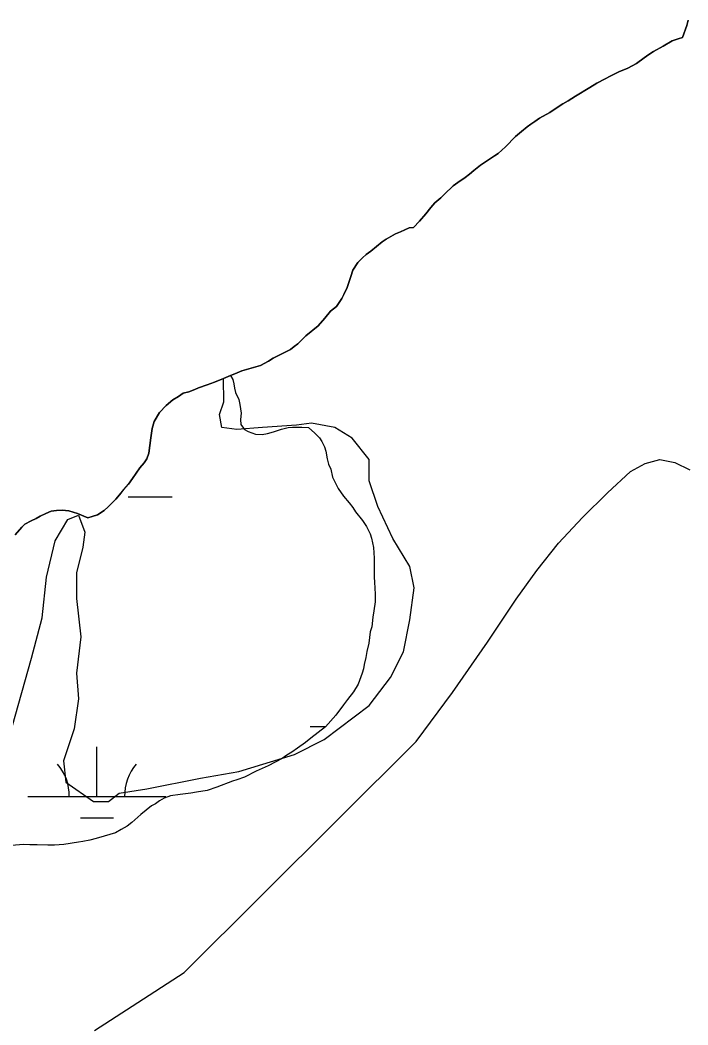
# Model space of a CAD drawing. Extents: x 3177185 to 3215018, y 812988 to 838321.
# Drawn here: x 3196427 to 3196911, y 823325 to 824053 of the extents above; entities that cross this region are included whole.
import ezdxf

# ---------------------------------------------------------------- set-up
doc = ezdxf.new("R2010")
doc.units = 0
for name, color, linetype in [('V-SITE-VEGE', 7, 'Continuous'), ('V-TOPO-MINR', 7, 'Continuous'), ('V-TOPO-SHOR', 7, 'Continuous'), ('V-WETL-SWMP', 7, 'Continuous')]:
    doc.layers.add(name, color=color, linetype=linetype)

msp = doc.modelspace()

# ---------------------------------------------------------------- linework, layer by layer
at = {"layer": 'V-SITE-VEGE'}
for p, q in [((3196910.21, 824049.18), (3196911.1, 824053.17)), ((3196907.01, 824040.64), (3196910.21, 824049.18)), ((3196892.97, 824034.18), (3196899.56, 824038.13)), ((3196899.56, 824038.13), (3196903.86, 824039.52)), ((3196903.86, 824039.52), (3196907.01, 824040.64)), ((3196879.2, 824025.72), (3196882.65, 824028.27)), ((3196882.65, 824028.27), (3196886.09, 824030.52)), ((3196886.09, 824030.52), (3196892.97, 824034.18)), ((3196867.44, 824018.39), (3196873.75, 824021.77)), ((3196873.75, 824021.77), (3196879.2, 824025.72)), ((3196854.54, 824012.49), (3196860.85, 824015.59)), ((3196860.85, 824015.59), (3196867.44, 824018.39)), ((3196839.93, 824004.33), (3196845.09, 824007.43)), ((3196845.09, 824007.43), (3196851.1, 824010.52)), ((3196851.1, 824010.52), (3196854.54, 824012.49)), ((3196829.6, 823998.13), (3196839.93, 824004.33)), ((3196815.54, 823989.39), (3196820.42, 823992.49)), ((3196820.42, 823992.49), (3196824.15, 823994.74)), ((3196824.15, 823994.74), (3196829.6, 823998.13)), ((3196803.5, 823982.06), (3196810.95, 823986.28)), ((3196810.95, 823986.28), (3196815.54, 823989.39)), ((3196794.6, 823975.84), (3196797.19, 823977.82)), ((3196797.19, 823977.82), (3196800.05, 823979.8)), ((3196800.05, 823979.8), (3196803.5, 823982.06)), ((3196785.98, 823968.77), (3196790.29, 823972.45)), ((3196790.29, 823972.45), (3196794.6, 823975.84)), ((3196778.79, 823961.41), (3196785.98, 823968.77)), ((3196767.3, 823952.36), (3196770.74, 823954.9)), ((3196770.74, 823954.9), (3196773.61, 823956.6)), ((3196773.61, 823956.6), (3196778.79, 823961.41)), ((3196755.82, 823944.17), (3196760.7, 823948.13)), ((3196760.7, 823948.13), (3196767.3, 823952.36)), ((3196749.5, 823939.08), (3196752.65, 823941.62)), ((3196752.65, 823941.62), (3196755.82, 823944.17)), ((3196734.56, 823926.92), (3196740.89, 823933.15)), ((3196740.89, 823933.15), (3196744.33, 823935.41)), ((3196744.33, 823935.41), (3196749.5, 823939.08)), ((3196731.97, 823924.37), (3196734.56, 823926.92)), ((3196724.78, 823917.29), (3196727.66, 823920.69)), ((3196727.66, 823920.69), (3196731.97, 823924.37)), ((3196716.42, 823907.36), (3196721.03, 823912.75)), ((3196721.03, 823912.75), (3196724.78, 823917.29)), ((3196712.1, 823902.83), (3196716.42, 823907.36)), ((3196692.34, 823894.42), (3196699.22, 823898.36)), ((3196699.22, 823898.36), (3196702.66, 823899.76)), ((3196702.66, 823899.76), (3196708.96, 823902.57)), ((3196708.96, 823902.57), (3196712.1, 823902.83)), ((3196681.14, 823885.65), (3196689.47, 823892.44)), ((3196689.47, 823892.44), (3196692.34, 823894.42)), ((3196675.11, 823880.84), (3196677.98, 823883.39)), ((3196677.98, 823883.39), (3196681.14, 823885.65)), ((3196668.19, 823872.05), (3196671.94, 823877.45)), ((3196671.94, 823877.45), (3196675.11, 823880.84)), ((3196665.27, 823862.94), (3196666.73, 823867.49)), ((3196666.73, 823867.49), (3196668.19, 823872.05)), ((3196664.1, 823859.52), (3196665.27, 823862.94)), ((3196660.32, 823851.55), (3196661.77, 823854.4)), ((3196661.77, 823854.4), (3196664.1, 823859.52)), ((3196651.97, 823842.2), (3196656.28, 823845.59)), ((3196656.28, 823845.59), (3196660.32, 823851.55)), ((3196647.94, 823837.09), (3196651.97, 823842.2)), ((3196634.14, 823824.35), (3196643.04, 823831.71)), ((3196643.04, 823831.71), (3196647.94, 823837.09)), ((3196628.38, 823818.69), (3196634.14, 823824.35)), ((3196622.93, 823814.44), (3196625.8, 823816.71)), ((3196625.8, 823816.71), (3196628.38, 823818.69)), ((3196610.6, 823808.26), (3196614.33, 823810.23)), ((3196614.33, 823810.23), (3196619.77, 823812.76)), ((3196619.77, 823812.76), (3196622.93, 823814.44)), ((3196592.84, 823800.4), (3196601.43, 823802.91)), ((3196601.43, 823802.91), (3196607.16, 823806)), ((3196607.16, 823806), (3196610.6, 823808.26)), ((3196574.52, 823793.41), (3196579.67, 823795.65)), ((3196579.67, 823795.65), (3196582.82, 823796.77)), ((3196582.82, 823796.77), (3196587.69, 823799.02)), ((3196587.69, 823799.02), (3196592.84, 823800.4)), ((3196574.77, 823776.59), (3196574.52, 823793.41)), ((3196571.67, 823767.3), (3196574.77, 823776.59)), ((3196573.22, 823758.01), (3196571.67, 823767.3)), ((3196584.06, 823756.46), (3196573.22, 823758.01)), ((3196602.64, 823758.01), (3196584.06, 823756.46)), ((3196627.41, 823759.56), (3196602.64, 823758.01)), ((3196638.25, 823761.11), (3196627.41, 823759.56)), ((3196655.28, 823758.01), (3196638.25, 823761.11)), ((3196667.67, 823750.26), (3196655.28, 823758.01)), ((3196680.05, 823734.78), (3196667.67, 823750.26)), ((3196680.05, 823719.29), (3196680.05, 823734.78)), ((3196686.25, 823700.7), (3196680.05, 823719.29)), ((3196697.08, 823677.46), (3196686.25, 823700.7)), ((3196461.74, 823691.4), (3196469.49, 823694.5)), ((3196469.49, 823694.5), (3196474.13, 823682.11)), ((3196452.46, 823675.91), (3196461.74, 823691.4)), ((3196474.13, 823682.11), (3196472.58, 823671.27)), ((3196446.26, 823649.58), (3196452.46, 823675.91)), ((3196472.58, 823671.27), (3196467.94, 823652.68)), ((3196709.47, 823657.33), (3196697.08, 823677.46)), ((3196712.57, 823641.84), (3196709.47, 823657.33)), ((3196443.17, 823620.15), (3196446.26, 823649.58)), ((3196467.94, 823652.68), (3196467.94, 823634.09)), ((3196709.47, 823618.6), (3196712.57, 823641.84)), ((3196467.94, 823634.09), (3196471.04, 823606.21)), ((3196435.42, 823590.72), (3196443.17, 823620.15)), ((3196704.82, 823595.37), (3196709.47, 823618.6)), ((3196471.04, 823606.21), (3196467.94, 823579.88)), ((3196421.49, 823541.15), (3196435.42, 823590.72)), ((3196695.54, 823576.78), (3196704.82, 823595.37)), ((3196467.94, 823579.88), (3196469.49, 823561.29)), ((3196680.05, 823556.64), (3196695.54, 823576.78)), ((3196469.49, 823561.29), (3196466.39, 823539.6)), ((3196647.54, 823531.86), (3196680.05, 823556.64)), ((3196466.39, 823539.6), (3196458.65, 823516.37)), ((3196625.86, 823521.01), (3196647.54, 823531.86)), ((3196585.61, 823508.62), (3196625.86, 823521.01)), ((3196458.65, 823516.37), (3196460.2, 823500.88)), ((3196519.03, 823496.23), (3196557.74, 823503.98)), ((3196557.74, 823503.98), (3196585.61, 823508.62)), ((3196460.2, 823500.88), (3196480.33, 823486.94)), ((3196498.9, 823493.13), (3196519.03, 823496.23)), ((3196491.16, 823486.94), (3196498.9, 823493.13)), ((3196480.33, 823486.94), (3196491.16, 823486.94))]:
    msp.add_line(p, q, dxfattribs=at)
at = {"layer": 'V-TOPO-MINR'}
msp.add_lwpolyline([(3196481.03, 823320.97), (3196508.24, 823338.66), (3196545.92, 823363.04), (3196714.01, 823530.53), (3196740.42, 823566.03), (3196765.79, 823602.34), (3196786.63, 823633.61), (3196801.51, 823654.28), (3196817.32, 823674.16), (3196834.53, 823692.84), (3196852.66, 823710.74), (3196869.33, 823726.03), (3196879.94, 823731.97), (3196890.64, 823734.69), (3196901.48, 823732.6), (3196912.42, 823727.29)], dxfattribs=at)
at = {"layer": 'V-TOPO-SHOR'}
for points in [[(3196911.1, 824053.17), (3196910.21, 824049.18), (3196907, 824040.64), (3196903.86, 824039.52), (3196899.56, 824038.13), (3196892.97, 824034.18), (3196886.09, 824030.52), (3196882.65, 824028.27), (3196879.2, 824025.72), (3196873.75, 824021.77), (3196867.44, 824018.39), (3196860.85, 824015.59), (3196854.54, 824012.49), (3196851.1, 824010.52), (3196845.09, 824007.43), (3196839.93, 824004.33), (3196829.6, 823998.13), (3196824.15, 823994.74), (3196820.42, 823992.49), (3196815.54, 823989.39), (3196810.95, 823986.28), (3196803.5, 823982.06), (3196800.05, 823979.8), (3196797.19, 823977.82), (3196794.6, 823975.84), (3196790.29, 823972.45), (3196785.98, 823968.77)], [(3196785.98, 823968.77), (3196778.79, 823961.41), (3196773.61, 823956.59), (3196770.74, 823954.9), (3196767.3, 823952.36), (3196760.7, 823948.13), (3196755.81, 823944.17), (3196752.66, 823941.62), (3196749.5, 823939.08), (3196744.33, 823935.41), (3196740.89, 823933.15), (3196734.56, 823926.92), (3196731.97, 823924.37), (3196727.66, 823920.69), (3196724.78, 823917.29), (3196721.03, 823912.75), (3196716.42, 823907.36), (3196712.1, 823902.83), (3196708.96, 823902.57), (3196702.66, 823899.76), (3196699.22, 823898.36), (3196692.34, 823894.42), (3196689.47, 823892.44), (3196681.14, 823885.65), (3196677.98, 823883.39), (3196675.11, 823880.84), (3196671.94, 823877.45), (3196668.19, 823872.05), (3196666.73, 823867.49), (3196665.27, 823862.94), (3196664.1, 823859.52), (3196661.77, 823854.4), (3196660.32, 823851.55), (3196656.28, 823845.59), (3196651.97, 823842.2), (3196647.94, 823837.09), (3196643.04, 823831.71), (3196634.14, 823824.35), (3196628.38, 823818.69), (3196625.8, 823816.71), (3196622.93, 823814.44), (3196619.77, 823812.76), (3196614.33, 823810.23), (3196610.6, 823808.26), (3196607.16, 823806), (3196601.43, 823802.91), (3196592.84, 823800.4), (3196587.69, 823799.02), (3196582.82, 823796.77), (3196579.67, 823795.65), (3196574.52, 823793.41), (3196567.93, 823790.89), (3196562.78, 823788.93), (3196556.48, 823786.7), (3196553.62, 823785.58), (3196549.32, 823783.89), (3196545.32, 823782.78), (3196541.87, 823780.53), (3196537.86, 823777.99), (3196532.98, 823774.03), (3196528.08, 823768.93), (3196524.32, 823762.39), (3196522.85, 823757.26), (3196521.94, 823750.42), (3196520.43, 823739.3), (3196518.97, 823735.31), (3196516.95, 823732.47), (3196513.79, 823728.79), (3196508.59, 823721.12), (3196505.7, 823716.86), (3196502.24, 823713.18), (3196499.07, 823709.2), (3196496.48, 823706.08), (3196493.6, 823703.25), (3196491.01, 823700.41), (3196488.14, 823697.87), (3196483.26, 823694.76), (3196479.25, 823693.37), (3196476.11, 823692.54), (3196468.71, 823695.73), (3196465.58, 823696.61), (3196462.44, 823697.49), (3196457.6, 823698.1), (3196453.6, 823697.85), (3196449.59, 823697.31), (3196445.87, 823695.62), (3196441.57, 823693.66), (3196438.71, 823691.97), (3196435.27, 823690.28), (3196430.68, 823688.03), (3196428.38, 823685.77), (3196423.48, 823680.09)]]:
    msp.add_lwpolyline(points, dxfattribs=at)
at = {"layer": 'V-WETL-SWMP'}
for p, q in [((3196505.4, 823707.83), (3196537.4, 823707.83)), ((3196637.4, 823541.33), (3196648.68, 823541.33)), ((3196482.8, 823490.59), (3196482.8, 823526.59)), ((3196432.8, 823490.59), (3196532.8, 823490.59)), ((3196470.8, 823475.15), (3196494.8, 823475.15))]:
    msp.add_line(p, q, dxfattribs=at)
for points in [[(3196423.48, 823680.09), (3196428.38, 823685.77), (3196430.68, 823688.03), (3196435.27, 823690.28), (3196438.71, 823691.97), (3196441.57, 823693.66), (3196445.87, 823695.62), (3196449.6, 823697.31), (3196453.6, 823697.85), (3196457.6, 823698.1), (3196462.44, 823697.49), (3196465.58, 823696.61), (3196468.71, 823695.73), (3196476.11, 823692.54), (3196479.25, 823693.37), (3196483.26, 823694.76), (3196488.14, 823697.87), (3196491.01, 823700.41), (3196493.6, 823703.25), (3196496.48, 823706.08), (3196499.07, 823709.2), (3196502.25, 823713.17), (3196505.7, 823716.86), (3196508.59, 823721.12), (3196513.79, 823728.79), (3196516.95, 823732.47), (3196518.97, 823735.31), (3196520.43, 823739.3), (3196521.95, 823750.42), (3196522.85, 823757.26), (3196524.32, 823762.39), (3196528.08, 823768.93), (3196532.98, 823774.03), (3196537.86, 823777.99), (3196541.87, 823780.53), (3196545.32, 823782.78), (3196549.32, 823783.9), (3196553.62, 823785.58), (3196556.48, 823786.7), (3196562.78, 823788.93), (3196567.93, 823790.89), (3196574.52, 823793.41), (3196579.67, 823795.65), (3196581.33, 823792.84), (3196581.88, 823789.69), (3196582.43, 823786.55), (3196583.26, 823783.4), (3196585.5, 823778.24), (3196586.33, 823774.53), (3196586.88, 823771.38), (3196587.42, 823768.24), (3196586.82, 823763.68), (3196587.08, 823760.25), (3196589.62, 823756.52), (3196592.46, 823755.07), (3196597.58, 823753.03), (3196602.44, 823752.99), (3196606.44, 823753.53), (3196610.73, 823754.93), (3196616.46, 823756.88), (3196621.32, 823757.99)], [(3196621.32, 823757.99), (3196624.46, 823758.25), (3196627.88, 823758.22), (3196631.31, 823758.2), (3196636.16, 823757.87), (3196640.7, 823753.84), (3196644.1, 823750.39), (3196645.79, 823747.81), (3196647.76, 823744.08), (3196648.59, 823740.93), (3196649.69, 823735.21), (3196650.52, 823731.5), (3196652.2, 823727.77), (3196653.58, 823722.05), (3196657.52, 823713.74), (3196661.47, 823708.29), (3196665.43, 823703.41), (3196668.26, 823699.96), (3196670.23, 823696.8), (3196675.32, 823690.48), (3196678.14, 823686.18), (3196680.67, 823681.02), (3196681.79, 823677.87), (3196683.17, 823671.01), (3196683.68, 823663.3), (3196683.63, 823657.3), (3196683.6, 823653.59), (3196683.57, 823649.6), (3196683.83, 823645.88), (3196684.33, 823637.32), (3196684.29, 823631.6), (3196683.38, 823625.05), (3196682.78, 823620.48), (3196681.87, 823613.64), (3196680.7, 823609.94), (3196679.78, 823601.67), (3196678.3, 823595.68), (3196677.7, 823591.4), (3196676.52, 823586.27), (3196675.92, 823583.14), (3196675.04, 823580.01), (3196672.13, 823572.03), (3196668.66, 823566.35), (3196664.33, 823560.96), (3196661.45, 823556.99), (3196655.97, 823549.61), (3196648.48, 823541.1), (3196637.85, 823532.9), (3196633.83, 823529.79), (3196628.09, 823525.56), (3196624.07, 823522.73), (3196620.34, 823520.48), (3196616.9, 823518.22), (3196606.87, 823512.87), (3196598.27, 823508.94), (3196589.68, 823504.73), (3196584.24, 823502.77), (3196581.09, 823501.65), (3196569.64, 823497.46), (3196562.77, 823494.94), (3196555.05, 823493.86), (3196550.76, 823493.04), (3196543.04, 823491.95), (3196536.19, 823491.15), (3196531.61, 823489.47), (3196528.17, 823487.5), (3196525.29, 823485.24), (3196522.43, 823483.83), (3196514.67, 823477.61), (3196508.06, 823471.67), (3196504.62, 823469.12), (3196500.31, 823466.59), (3196496.3, 823464.34), (3196488, 823461.83), (3196482.28, 823460.16), (3196477.7, 823459.06), (3196472.56, 823457.95), (3196469.41, 823457.41), (3196458.84, 823455.78), (3196451.98, 823455.26), (3196447.13, 823455.29), (3196439.42, 823455.64), (3196434.28, 823455.68), (3196429.43, 823455.72), (3196421.15, 823455.21)]]:
    msp.add_lwpolyline(points, dxfattribs=at)
for centre, start, end in [((3196427.56, 823491.06), 359.22818, 40.77184), ((3196538.05, 823491.06), 139.22817, 180.77183)]:
    msp.add_arc(centre, 35.25, start, end, dxfattribs=at)

doc.saveas('drawing.dxf')
